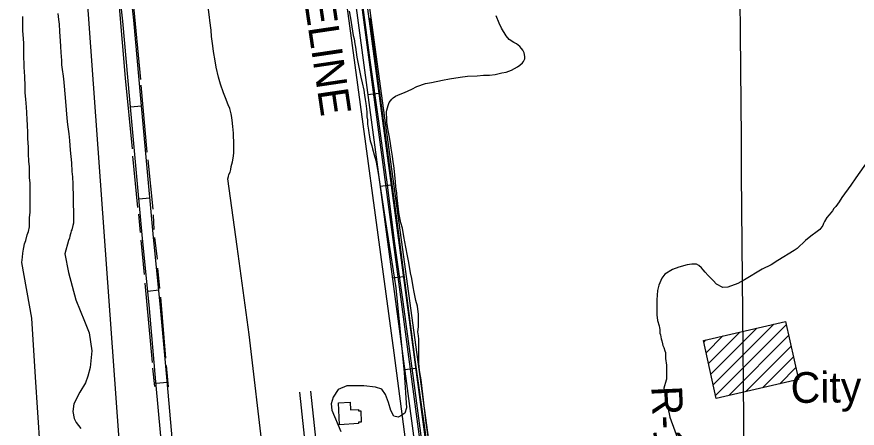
# Model space of a CAD drawing. Extents: x 3567028 to 3605064, y 510945 to 536587.
# Drawn here: x 3595582 to 3597853, y 525636 to 526748 of the extents above; entities that cross this region are included whole.
import ezdxf

# ---------------------------------------------------------------- set-up
doc = ezdxf.new("R2010")
doc.units = 0
for name, color, linetype in [('V-BLDG-IDEN', 7, 'Continuous'), ('V-BLDG-OTLN', 7, 'Continuous'), ('V-DTCH-CNTR', 7, 'Continuous'), ('V-GRID-MAJR', 7, 'Continuous'), ('V-RIVR-RANG-IDEN', 7, 'Continuous'), ('V-ROAD-CNTR', 7, 'Continuous'), ('V-SITE-VEGE', 7, 'Continuous'), ('V-TOPO-SHOR', 7, 'Continuous'), ('V-UTIL-IDEN', 7, 'Continuous'), ('V-UTIL-LINE', 7, 'Continuous')]:
    doc.layers.add(name, color=color, linetype=linetype)

msp = doc.modelspace()

# ---------------------------------------------------------------- linework, layer by layer
at = {"layer": 'V-BLDG-OTLN'}
for p, q in [((3597457.243948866, 525782.1767649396), (3597581.52687639, 525906.4596924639)), ((3597463.630697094, 525753.2081741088), (3597627.392674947, 525916.9701519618)), ((3597470.0174453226, 525724.2395832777), (3597660.861630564, 525915.0837685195)), ((3597444.470452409, 525840.1139466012), (3597489.7952792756, 525885.4387734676)), ((3597450.857200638, 525811.1453557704), (3597535.661077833, 525895.9492329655)), ((3597505.9215644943, 525724.78836339), (3597667.4532352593, 525886.3200341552)), ((3597438.083704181, 525869.0825374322), (3597443.9294807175, 525874.9283139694)), ((3597551.7873442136, 525735.2988040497), (3597674.0448399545, 525857.5562997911)), ((3597597.653123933, 525745.8092447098), (3597680.6364446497, 525828.792565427)), ((3597643.5189036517, 525756.3196853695), (3597687.2280493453, 525800.0288310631)), ((3597689.384683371, 525766.8301260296), (3597693.8196540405, 525771.265096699))]:
    msp.add_line(p, q, dxfattribs=at)
for points in [[(3597471.629, 525716.93), (3597437.1380000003, 525873.372), (3597658.781, 525924.1630000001), (3597694.5640000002, 525768.017)], [(3596453.668, 525645.772), (3596450.961, 525704.809), (3596482.608, 525706.261), (3596483.5300000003, 525686.314), (3596505.012, 525686.711), (3596505.083, 525682.849), (3596511.375, 525682.963), (3596511.983, 525652.608), (3596505.069, 525652.475), (3596505.1240000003, 525649.188)]]:
    msp.add_lwpolyline(points, close=True, dxfattribs=at)
at = {"layer": 'V-DTCH-CNTR'}
msp.add_lwpolyline([(3596472.403, 527088.946), (3596497.8740000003, 526915.532), (3596517.191, 526772.6410000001), (3596535.549, 526630.397), (3596558.8510000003, 526465.981), (3596580.599, 526307.354), (3596602.234, 526135.573), (3596624.953, 525977.9), (3596653.299, 525765.33), (3596679.274, 525575.554), (3596705.505, 525378.397), (3596734.1750000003, 525166.147), (3596761.6550000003, 524964.812), (3596776.595, 524835.427)], dxfattribs=at)
at = {"layer": 'V-GRID-MAJR'}
msp.add_spline([(3597625.66, 516571.685), (3597572.785, 522630.495), (3597519.892, 528691.237), (3597467, 534751.992), (3597466.983, 534753.91)], degree=3, dxfattribs=at)
at = {"layer": 'V-ROAD-CNTR'}
for p, q in [((3596560.3598407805, 526540.878892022), (3596530.6249002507, 526536.8998999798)), ((3595888.8123043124, 526504.7341079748), (3595918.6898688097, 526507.4417157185)), ((3596593.511774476, 526293.0863876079), (3596563.7768339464, 526289.1083955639)), ((3595911.5352141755, 526255.7474812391), (3595941.4088787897, 526258.4977834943)), ((3596626.663708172, 526045.2948831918), (3596596.928767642, 526041.3168911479)), ((3595935.3393510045, 526006.7983176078), (3595965.1966413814, 526009.721023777)), ((3596659.8166418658, 525797.5033787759), (3596630.081701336, 525793.5253867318)), ((3595958.163942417, 525757.9645948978), (3595988.0436957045, 525760.6479404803))]:
    msp.add_line(p, q, dxfattribs=at)
for points in [[(3596487.4249866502, 527086.0198017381), (3596790.6283802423, 524819.771334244)], [(3596457.689046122, 527082.0418096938), (3596760.8924397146, 524815.7933421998)], [(3596472.557016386, 527084.0308057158), (3596775.760409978, 524817.782338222)], [(3595977.1461446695, 525546.5928193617), (3595957.8114529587, 525761.8896570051), (3595939.9418583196, 525959.7807970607), (3595920.4701368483, 526158.6967360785), (3595901.3841850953, 526366.0075218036), (3595887.019953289, 526524.5121143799), (3595867.983540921, 526735.489690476), (3595854.6576302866, 526858.8940990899)], [(3596007.0218553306, 525549.3211806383), (3595987.6905470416, 525764.5803429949), (3595969.8101416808, 525962.5912029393), (3595950.335863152, 526161.5332639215), (3595931.2598149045, 526368.7364781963), (3595916.898046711, 526527.2138856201), (3595897.838459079, 526738.4483095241), (3595884.4143697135, 526862.7619009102)], [(3595898.9071636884, 525043.4838868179), (3595769.062423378, 526841.70429037)], [(3596487.586986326, 524339.0322957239), (3596488.283984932, 524373.9962257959), (3596485.5269904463, 524427.6351185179), (3596346.6272682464, 525733.19650739)], [(3596517.580926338, 524338.4342969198), (3596518.2999249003, 524374.4682248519), (3596515.4449306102, 524429.9931138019), (3596376.459208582, 525736.3705010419)]]:
    msp.add_lwpolyline(points, dxfattribs=at)
at = {"layer": 'V-SITE-VEGE'}
for points in [[(3596248.52, 525559.737), (3596209.8680000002, 525889.474), (3596176.977, 526126.808), (3596151.623, 526309.541), (3596153.9760000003, 526316.01), (3596154.566, 526321.3), (3596158.097, 526328.356), (3596159.862, 526335.411), (3596161.042, 526343.642), (3596164.575, 526355.9890000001), (3596166.34, 526365.398), (3596168.111, 526379.507), (3596168.1240000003, 526410.669), (3596166.952, 526424.194), (3596166.954, 526432.425), (3596166.373, 526443.5970000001), (3596165.787, 526450.652), (3596164.613, 526460.648), (3596164.0300000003, 526468.294), (3596162.268, 526480.6410000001), (3596161.095, 526485.933), (3596156.985, 526500.046), (3596152.872, 526510.042), (3596145.823, 526528.861), (3596140.537, 526542.386), (3596131.727, 526565.912), (3596126.443, 526584.139), (3596120.571, 526611.189), (3596117.6380000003, 526628.828), (3596112.9420000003, 526653.525), (3596111.773, 526669.401), (3596108.255, 526694.686), (3596106.497, 526711.15), (3596102.9790000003, 526737.61), (3596102.393, 526747.018), (3596098.877, 526774.652)], [(3595616.311, 526204.1240000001), (3595617.492, 526220), (3595617.492, 526228.821), (3595618.086, 526239.991), (3595618.1010000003, 526277.035), (3595617.521, 526298.789), (3595616.352, 526312.902), (3595615.77, 526331.129), (3595615.774, 526343.476), (3595614.603, 526356.9990000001), (3595613.435, 526378.757), (3595613.441, 526395.219), (3595611.686, 526419.328), (3595611.6920000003, 526434.6140000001), (3595610.525, 526455.784), (3595609.941, 526469.305), (3595608.772, 526489.2980000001), (3595608.188, 526503.409), (3595606.433, 526525.165), (3595604.676, 526542.216), (3595604.094, 526559.858), (3595603.517, 526586.316), (3595601.762, 526611.6), (3595601.7660000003, 526619.243), (3595600.596, 526639.824), (3595600.611, 526675.6900000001), (3595600.0270000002, 526688.626), (3595598.272, 526709.796), (3595598.276, 526724.492), (3595597.696, 526748.011)], [(3595692.953, 526756.797), (3595694.71, 526740.334), (3595695.882, 526727.986), (3595697.051, 526707.9940000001), (3595698.22, 526694.469), (3595698.804, 526682.709), (3595699.975, 526667.421), (3595700.557, 526651.547), (3595701.139, 526640.375), (3595702.312, 526629.791), (3595702.898, 526618.029), (3595705.2430000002, 526599.214), (3595706.416, 526593.332), (3595708.174, 526579.809), (3595709.931, 526559.817), (3595712.855, 526518.658), (3595716.955, 526473.383), (3595718.713, 526456.919), (3595722.231, 526431.045), (3595723.988, 526413.405), (3595726.329, 526386.9450000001), (3595729.846, 526352.844), (3595730.4250000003, 526329.908), (3595732.184, 526315.21), (3595732.764, 526295.807), (3595732.7600000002, 526284.047), (3595733.929, 526269.935), (3595733.917, 526234.656), (3595734.503, 526227.6)], [(3596479.741, 526763.167), (3596483.264, 526744.35), (3596486.782, 526720.241), (3596490.889, 526696.721), (3596493.238, 526687.901), (3596494.997, 526674.376), (3596496.758, 526665.557), (3596500.862, 526638.507), (3596503.795, 526620.28), (3596507.3200000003, 526607.343), (3596511.4280000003, 526584.409), (3596514.948, 526569.709), (3596519.057, 526549.126), (3596521.406, 526536.191), (3596523.165, 526523.844), (3596524.924, 526513.259), (3596526.683, 526499.147), (3596527.267, 526489.738), (3596527.8510000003, 526477.3910000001), (3596529.022, 526469.16), (3596529.608, 526457.986), (3596532.541, 526441.522), (3596533.126, 526433.879), (3596534.886, 526423.295), (3596535.471, 526417.4130000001), (3596536.647, 526412.711), (3596537.233, 526409.768), (3596540.757, 526399.186), (3596542.519, 526390.951), (3596544.8680000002, 526385.071), (3596547.804, 526375.075), (3596549.5640000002, 526368.607), (3596551.915, 526359.199), (3596553.088, 526355.082), (3596557.973, 526325.54), (3596578.772, 526188.08), (3596605.855, 526015.403), (3596628.674, 525786.539), (3596634.419, 525691.09), (3596629.9250000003, 525676.561), (3596619.669, 525669.367), (3596612.364, 525666.5160000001), (3596600.731, 525668.799), (3596592.1210000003, 525684.166), (3596585.748, 525705.34), (3596577.9220000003, 525727.253), (3596568.579, 525741.897), (3596551.147, 525747.142), (3596519.128, 525750.326), (3596473.98, 525750.709), (3596449.863, 525740.719), (3596436.578, 525719.713), (3596431.333, 525702.278), (3596433.3680000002, 525684.784), (3596457.639, 525627.047)], [(3596731.778, 525353.125), (3596688.377, 525650.9180000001), (3596673.992, 525767.058), (3596671.061, 525787.051), (3596669.302, 525800.576), (3596668.131, 525813.511), (3596668.153, 525876.424), (3596666.982, 525885.832), (3596665.81, 525897.006), (3596666.99, 525909.939), (3596667.586, 525929.932), (3596667.002, 525943.455), (3596664.071, 525965.7980000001), (3596659.9590000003, 525981.674), (3596655.855, 526004.02), (3596652.918, 526018.133), (3596649.4, 526041.064), (3596645.877, 526056.355), (3596641.183, 526083.991), (3596637.075, 526101.632), (3596632.969, 526125.7390000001), (3596630.034, 526139.854), (3596627.687, 526153.965), (3596623.578, 526176.31), (3596619.468, 526191.011), (3596615.362, 526213.944), (3596613.603, 526228.055), (3596609.498, 526258.632), (3596608.915, 526270.979), (3596605.98, 526288.621), (3596605.398, 526302.143), (3596601.296, 526339.188), (3596597.778, 526363.297), (3596597.1920000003, 526370.942), (3596593.674, 526392.698), (3596591.912, 526405.045), (3596588.98, 526422.687), (3596585.4590000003, 526440.916), (3596583.7, 526451.5), (3596581.9390000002, 526463.26), (3596581.357, 526477.37), (3596580.771, 526483.25), (3596580.773, 526490.895), (3596581.363, 526495.598), (3596584.896, 526507.9450000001), (3596587.839, 526516.176), (3596594.898, 526524.992), (3596599.015, 526529.107), (3596604.897, 526533.219), (3596617.2460000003, 526539.095), (3596629.595, 526543.207), (3596649.002, 526552.02), (3596663.115, 526559.069), (3596686.051, 526567.294), (3596702.517, 526570.227), (3596731.916, 526576.094), (3596750.733, 526580.205), (3596780.134, 526584.311), (3596799.539, 526587.241), (3596825.997, 526587.819), (3596843.048, 526589.576), (3596858.9220000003, 526590.16), (3596874.213, 526591.917), (3596892.444, 526596.027), (3596904.202, 526598.3740000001), (3596918.9020000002, 526603.66), (3596934.782, 526612.475), (3596940.664, 526617.175), (3596948.309, 526623.6410000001), (3596951.25, 526627.167), (3596954.781, 526634.223), (3596954.7830000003, 526640.102), (3596953.024, 526650.099), (3596949.497, 526657.7440000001), (3596945.3850000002, 526662.448), (3596941.27, 526667.742), (3596932.454, 526674.214), (3596924.811, 526678.332), (3596912.465, 526686.567), (3596904.238, 526696.568), (3596891.307, 526716.564), (3596884.848, 526730.677), (3596877.211, 526750.672)], [(3597892.063, 526373.574), (3597849.1180000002, 526313.029), (3597835.5870000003, 526293.04), (3597811.468, 526259.535), (3597803.8200000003, 526247.779), (3597794.9960000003, 526235.434), (3597789.701, 526229.556), (3597785.583, 526223.678), (3597776.7600000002, 526213.098), (3597770.876, 526205.457), (3597764.4050000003, 526194.2880000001), (3597761.464, 526189.585), (3597760.284, 526184.2930000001), (3597751.461, 526173.126), (3597744.404, 526167.248), (3597727.348, 526154.907), (3597713.231, 526143.7390000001), (3597690.294, 526121.993), (3597682.059, 526116.117), (3597638.539, 526089.674), (3597620.307, 526077.92), (3597595.606, 526065.583), (3597547.97, 526036.79), (3597529.739, 526027.39), (3597503.276, 526017.404), (3597489.753, 526016.8200000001), (3597472.116, 526025.057), (3597463.301, 526035.058), (3597450.37, 526049.172), (3597442.142, 526057.995), (3597436.264, 526063.877), (3597432.149, 526069.171), (3597425.096, 526075.643), (3597418.043, 526079.172), (3597405.6950000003, 526079.765), (3597393.348, 526077.421), (3597371.004, 526071.547)], [(3595734.503, 526227.6), (3595735.086, 526214.075), (3595735.078, 526196.438), (3595734.488, 526189.97), (3595732.723, 526183.503), (3595730.366, 526172.331), (3595728.6, 526169.392), (3595728.011, 526164.1), (3595726.835, 526161.7490000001), (3595725.068, 526155.279), (3595723.89, 526149.404), (3595720.947, 526143.524), (3595711.715, 526107.287), (3595721.062, 526056.678), (3595741.409, 525983.419), (3595764.236, 525925.23), (3595777.492, 525893.965), (3595784.529, 525845.308), (3595780.036, 525800.279), (3595773.566, 525776.625), (3595767.541, 525759.04), (3595751.847, 525733.701), (3595735.713, 525702.29), (3595733.184, 525681.149), (3595736.555, 525662.703), (3595741.951, 525652.075), (3595754.7490000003, 525635.9)], [(3595645.165, 525583.33), (3595632.074, 525774.093), (3595621.859, 525933.872), (3595595.685, 526083.5970000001), (3595597.453, 526098.296), (3595598.049, 526109.468), (3595599.816, 526120.05), (3595600.4080000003, 526124.166), (3595602.173, 526134.16), (3595605.704, 526143.567), (3595609.825, 526158.265), (3595613.357, 526167.672), (3595615.713, 526180.017), (3595616.307, 526193.542), (3595616.311, 526204.1240000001)], [(3597371.004, 526071.547), (3597353.361, 526065.085), (3597332.776, 526052.7440000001), (3597324.539, 526041.576), (3597316.3000000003, 526022.763), (3597313.355, 526008.655), (3597310.9960000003, 525983.372), (3597310.983, 525954.561), (3597311.5670000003, 525942.801), (3597313.326, 525927.513), (3597317.437, 525912.813), (3597318.61, 525907.518), (3597319.196, 525902.814), (3597319.196, 525898.7), (3597319.782, 525893.408), (3597321.543, 525888.116), (3597323.302, 525878.1190000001), (3597324.478, 525872.24), (3597326.827, 525864.594), (3597327.413, 525859.302), (3597329.7600000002, 525854.008), (3597333.286, 525845.188), (3597334.4620000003, 525841.071), (3597335.0470000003, 525834.603), (3597335.043, 525824.607), (3597337.3880000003, 525806.378), (3597337.3740000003, 525768.748), (3597336.784, 525765.809), (3597329.852, 525744.594), (3597346.717, 525665.977), (3597412.812, 525484.33)]]:
    msp.add_lwpolyline(points, dxfattribs=at)
at = {"layer": 'V-TOPO-SHOR'}
for p, q in [((3595934.308, 526382.081), (3595918.04, 526562.561)), ((3595893.89, 526371.1240000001), (3595908.2630000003, 526232.167)), ((3595950.239, 526227.555), (3595936.573, 526361.286)), ((3595910.711, 526214.03), (3595914.721, 526164.807)), ((3595953.157, 526172.89), (3595950.776, 526212.29)), ((3595916.5270000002, 526144.505), (3595926.282, 526051.223)), ((3595962.23, 526092.846), (3595954.454, 526151.607)), ((3595968.429, 526013.611), (3595963.119, 526068.53)), ((3595927.392, 526028.096), (3595947.802, 525813.865)), ((3595984.396, 525825.05), (3595970.477, 525990.17)), ((3595948.336, 525798.452), (3595954.224, 525748.823)), ((3595992, 525748.096), (3595986.2430000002, 525805.837))]:
    msp.add_line(p, q, dxfattribs=at)
for points in [[(3595917.168, 526578.492), (3595895.799, 526795.6190000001), (3595883.964, 526913.492)], [(3595850.934, 526860.754), (3595874.735, 526582.078), (3595893.116, 526391.354)], [(3596535.336, 526744.919), (3596558.849, 526562.2170000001), (3596583.348, 526382.075), (3596608.163, 526201.609), (3596630.4760000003, 526028.877), (3596658.542, 525814.6460000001), (3596684.298, 525631.28), (3596713.74, 525427.963), (3596749.258, 525145.552), (3596766.242, 525026.522)]]:
    msp.add_lwpolyline(points, dxfattribs=at)
at = {"layer": 'V-UTIL-LINE'}
for points in [[(3596327.841, 519244.746), (3596555.728, 520553.549), (3596608.667, 520856.413), (3596642.754, 521383.228), (3596692.819, 522849.996), (3596727.615, 524403.389), (3596836.396, 524401.591), (3596810.274, 524627.486), (3596703.19, 525544.981), (3596437.399, 527490.3640000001), (3596297.254, 528599.709), (3596136.12, 529068.598), (3595798.554, 529823.131), (3595723.9450000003, 529790.571), (3593807.529, 530393.433), (3590721.455, 531321.394), (3590641.1350000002, 531392.884), (3586481.8540000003, 532688.713), (3586460.598, 532628.866), (3586412.097, 532649.962), (3586125.9930000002, 532775.1730000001), (3585921.613, 532944.801), (3585269.657, 534343.269), (3585128.275264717, 534649.8192223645)], [(3596791.8833777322, 524361.6972503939), (3596739.463482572, 524786.9103999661), (3596601.015759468, 525839.469294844), (3596474.476012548, 526775.9784218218), (3596370.982219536, 527406.961159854), (3596363.3682347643, 527498.2659772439), (3596200.373560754, 528670.947631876), (3595809.753341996, 529640.4326929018)]]:
    msp.add_lwpolyline(points, dxfattribs=at)

# ---------------------------------------------------------------- texts
at = {"layer": 'V-BLDG-IDEN'}
msp.add_text('City Service', height=82.99983200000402, rotation=0.554988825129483, dxfattribs=at).set_placement((3597673.25761498, 525704.43156492))
at = {"layer": 'V-RIVR-RANG-IDEN'}
msp.add_text('R-119.05', height=82.999998, rotation=272.6334806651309, dxfattribs=at).set_placement((3597296.237, 525749.109))
at = {"layer": 'V-UTIL-IDEN'}
msp.add_text('PIPELINE', height=82.99983200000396, rotation=278.40341448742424, dxfattribs=at).set_placement((3596331.366298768, 526970.137033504))

doc.saveas('drawing.dxf')
